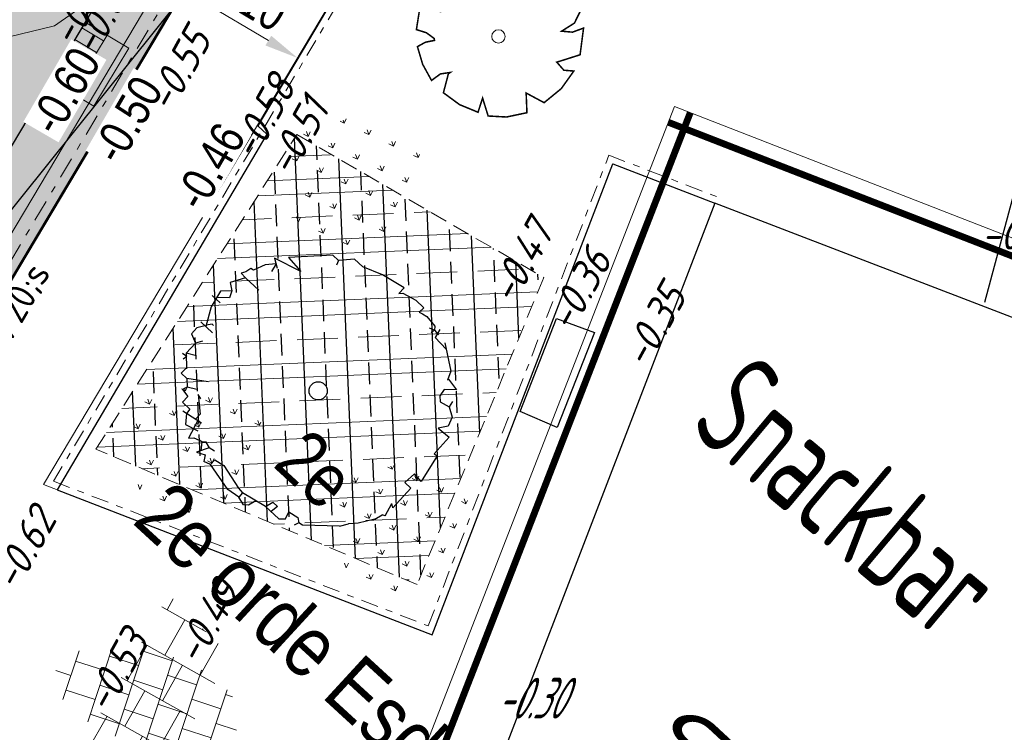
# Model space of a CAD drawing. Header units: metres. Extents: x 111546 to 149831, y 498798 to 507863.
# Tile 953 of 1056: x 111951 to 111966, y 501870 to 501880. Entities that reach past the tile are written whole.
import ezdxf
from ezdxf.enums import TextEntityAlignment as Align

# ---------------------------------------------------------------- set-up
doc = ezdxf.new("R2010")
doc.units = ezdxf.units.M
for name, pattern in [('DASHDOT', [25.4, 12.7, -6.35, 0, -6.35]), ('DASHDOT2', [12.7, 6.35, -3.175, 0, -3.175]), ('DASHED', [19.05, 12.7, -6.35]), ('HIDDEN', [9.525, 6.35, -3.175])]:
    doc.linetypes.add(name, pattern=pattern)
for name, color, linetype in [('0-bs-hoogte dorpel', 130, 'Continuous'), ('0-hoogte mv-bestaand', 253, 'Continuous'), ('0-hoogte mv-nieuw', 2, 'Continuous'), ('0-werkgrens', 210, 'FENCELINE1'), ('1-ontgraven teelaarde tbv grondverbetering bomen', 153, 'Continuous'), ('2-nw- bob-DWA', 20, 'Continuous'), ('2-vw-DWA-streng-volschuimen-PVC 400-', 252, 'RI-VOLSCHUIMEN'), ('3-NW-HV-316010+318010-Afwerken zandbed voor wegfundering en menggranulaat-opp', 20, 'Continuous'), ('3-vw-band-ob 6x20', 30, 'Continuous'), ('3-vw-band-trb-13-15x25', 230, 'Continuous'), ('3-vw-HV-304010-Opbreken tegels-opp', 150, 'AI-KADASTRAAL'), ('4-nw-boom tekst', 7, 'Continuous'), ('B01_HOOFDGEBOUW', 1, 'Continuous'), ('Q26_BOOM', 252, 'Continuous'), ('T10_CULTUUR-SCHEID', 252, 'HIDDEN'), ('V03_KNTTEGELPAD', 252, 'Continuous'), ('Z02_HUISNUMMER', 7, 'Continuous')]:
    doc.layers.add(name, color=color, linetype=linetype)
for name, color, linetype, lineweight in [('0-kadastrale percelen', 253, 'AI-KADASTRAAL', 9), ('2-YY-kolkleiding HWA 125mm', 150, 'Continuous', 15), ('3-nw-arcering-trottoir', 2, 'Continuous', 15), ('3-nw-band-ob 10x20', 7, 'Continuous', 13), ('3-nw-band-ob 10x20-achterkant', 7, 'DASHDOT', 13), ('3-nw-band-trb18-20x20-achterkant-stelspecie', 103, 'DASHDOT2', 15), ('3-nw-band-trb18-20x20-voorkant-stelspecie', 103, 'Continuous', 15), ('3-nw-maatvoering', 181, 'Continuous', 15), ('3-nw-text-20-herinrichting', 7, 'Continuous', 15), ('3-vw-kolk-trottoirkolk', 50, 'Continuous', 13), ('3-vw-verharding', 3, 'Continuous', 15), ('4-bs-gras', 253, 'Continuous', 9), ('4-nw materiaalscheiding-groen', 210, 'DASHED', 13), ('4-nw-boom 2e grootte', 7, 'Continuous', 35), ('4-nw-grondverbetering moerige grond', 94, 'Continuous', 15)]:
    doc.layers.add(name, color=color, linetype=linetype, lineweight=lineweight)
doc.layers.add('3-nw-menggranulaat', color=7, linetype='Continuous', lineweight=13, true_color=0xebebeb)
doc.styles.get("Standard").update_dxf_attribs({"font": 'isocp-ie.shx'})
doc.styles.add('veysel', font='isocp-ie.shx', dxfattribs={"height": 0.1})
doc.styles.add('Zaanstad', font='ARIALN.TTF')
doc.styles.add('Zaanstad 1-200 2.5mm', font='ARIALN.TTF', dxfattribs={"height": 0.5})
doc.styles.add('Zaanstad 1-500 1.8mm', font='ARIALN.TTF', dxfattribs={"height": 0.9})
doc.linetypes.add('AI-KADASTRAAL', pattern='A,5.5,-2,["K",Standard,S=1.8,R=0,X=0,Y=-0.9],-2,5.5,-2,[5,NLCS.SHX,S=0.75,R=0,X=0,Y=0],-2', length=19)
doc.linetypes.add('FENCELINE1', pattern='A,6.35,-2.54,[133,ltypeshp.shx,S=2.54,R=0,X=-2.54,Y=0],-2.54,25.4', length=36.83)
doc.linetypes.add('RI-VOLSCHUIMEN', pattern='A,0,[50,NLCS.SHX,S=0.5,R=0,X=0,Y=0],4', length=4)
doc.dimstyles.new('1-250', dxfattribs={"dimscale": 0.25, "dimtxt": 2, "dimasz": 2, "dimexe": 1, "dimexo": 1, "dimgap": 0.5, "dimtad": 1, "dimzin": 0, "dimdsep": 46, "dimtxsty": 'Zaanstad', "dimcen": 0, "dimclrd": 256, "dimclre": 256, "dimclrt": 256, "dimadec": 0, "dimazin": 0, "dimtfac": 1, "dimtofl": 0, "dimtmove": 0, "dimatfit": 3, "dimfxl": 1, "dimtfill": 1, "dimtolj": 1, "dimtzin": 0, "dimlwd": -1, "dimlwe": -1, "dimarcsym": 0})
pattern_1 = [(294.5164, (112010.33835, 501946.37295), (-0.237547, -0.635902), [0.4, -0.56]), (294.5164, (112010.27896, 501946.21397), (-0.237547, -0.635902), [0.16, -0.8]), (294.5164, (112010.49732, 501946.31356), (-0.237547, -0.635902), [0.16, -0.8])]

# ---------------------------------------------------------------- blocks, each defined once
blk = doc.blocks.new('Q26')
at = {"linetype": 'Continuous', "lineweight": 20, "const_width": 0.0225}
blk.add_lwpolyline([(0.757, 0.516), (1.237, 0.371), (1.308, -0.046), (1.235, -0.463), (0.83, -0.494), (1.061, -0.711), (0.757, -1.022), (0.565, -0.971), (0.395, -0.867), (0.404, -1.032), (0.49, -1.198), (0.163, -1.271), (-0.015, -1.136), (-0.097, -0.929), (-0.141, -1.084), (-0.112, -1.255), (-0.489, -1.131), (-0.532, -0.774), (-0.668, -0.854), (-0.707, -0.996), (-0.927, -0.766), (-1.083, -0.479), (-0.894, -0.246), (-1.181, -0.203), (-1.187, 0.104), (-1.122, 0.367), (-0.847, 0.398), (-1.04, 0.503), (-0.879, 0.749), (-0.663, 0.95), (-0.402, 0.826), (-0.388, 0.795), (-0.382, 0.942), (-0.452, 1.088), (-0.194, 1.172), (0.076, 1.199), (0.118, 1.07), (0.119, 0.935), (0.148, 0.935), (0.252, 1.031), (0.325, 1.167), (0.626, 1.059), (0.6, 0.925), (0.525, 0.78), (0.856, 0.885), (1.105, 0.593), (0.924, 0.584)], close=True, dxfattribs=at)
at = {"linetype": 'Continuous', "lineweight": 20}
blk.add_circle((0.001, -0.001), 0.0983, dxfattribs=at)
blk = doc.blocks.new('tgls')
at = {"linetype": 'Continuous'}
for p, q in [((-1.018, -0.663), (-1.018, 0.575)), ((-0.418, -0.668), (-0.418, 0.573)), ((0.182, -0.673), (0.182, 0.57)), ((0.782, -0.678), (0.782, 0.568)), ((-1.018, 0.329), (-1.552, 0.329)), ((0.182, 0.329), (-0.418, 0.329)), ((1.218, 0.329), (0.782, 0.329)), ((-1.618, 0.029), (-1.635, 0.029)), ((-1.618, -0.658), (-1.618, 0.09)), ((-0.418, 0.029), (-1.018, 0.029)), ((0.782, 0.029), (0.182, 0.029)), ((-1.018, -0.271), (-1.618, -0.271)), ((0.182, -0.271), (-0.418, -0.271)), ((1.382, -0.271), (0.782, -0.271)), ((1.382, -0.682), (1.382, -0.248)), ((-1.618, -0.571), (-1.803, -0.571)), ((-0.418, -0.571), (-1.018, -0.571)), ((0.782, -0.571), (0.182, -0.571)), ((1.473, -0.571), (1.382, -0.571))]:
    blk.add_line(p, q, dxfattribs=at)
blk = doc.blocks.new('straatkolk_M')
at = {"linetype": 'Continuous'}
for p, q in [((-0.404, 0.475), (-0.569, -0.255)), ((0.569, 0.255), (-0.404, 0.475)), ((0.569, 0.255), (0.404, -0.475)), ((0.404, -0.475), (-0.569, -0.255))]:
    blk.add_line(p, q, dxfattribs=at)
blk = doc.blocks.new('Bestaande trottoirkolk')
for points in [[(-0.4, 0.374), (-0.4, 0.748)], [(-0.2, 0.374), (-0.2, 0.748)], [(0, 0.374), (0, 0.748)], [(0.2, 0.374), (0.2, 0.748)], [(0.4, 0.374), (0.4, 0.748)], [(-0.499, 0.374), (0.499, 0.374)]]:
    blk.add_lwpolyline(points)
at = {"rotation": 12.74062106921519}
blk.add_blockref('straatkolk_M', (0, 0.374), dxfattribs=at)
blk = doc.blocks.new('4-boom 2e grootte')
at = {"lineweight": 30}
for p, q in [((-0.46, 1.9), (-0.753, 1.79)), ((-0.094, 1.973), (-0.46, 1.9)), ((-0.094, 1.973), (-0.094, 1.86)), ((-0.094, 1.86), (-0.055, 1.903)), ((-0.055, 1.903), (0.153, 1.955)), ((0.153, 1.955), (0.317, 1.955)), ((0.317, 1.955), (0.308, 1.858)), ((0.362, 1.874), (0.436, 1.891)), ((0.436, 1.891), (0.619, 1.863)), ((-0.918, 1.79), (-1.082, 1.616)), ((-0.753, 1.79), (-0.918, 1.79)), ((0.308, 1.858), (0.362, 1.874)), ((0.656, 1.818), (0.583, 1.79)), ((0.619, 1.863), (0.656, 1.818)), ((0.656, 1.818), (0.647, 1.754)), ((0.656, 1.818), (0.747, 1.808)), ((0.707, 1.878), (0.734, 1.744)), ((0.734, 1.744), (0.973, 1.725)), ((0.894, 1.781), (1.241, 1.534)), ((-1.192, 1.616), (-1.649, 1.15)), ((-1.082, 1.616), (-1.192, 1.616)), ((-1.082, 1.616), (-1.055, 1.543)), ((1.241, 1.534), (1.296, 1.406)), ((1.296, 1.406), (1.296, 1.424)), ((1.296, 1.424), (1.296, 1.406)), ((1.296, 1.424), (1.488, 1.388)), ((1.488, 1.388), (1.351, 1.269)), ((1.351, 1.269), (1.369, 1.159)), ((1.561, 1.223), (1.58, 1.131)), ((-1.376, 1.121), (-1.796, 1.003)), ((-1.649, 1.15), (-1.376, 1.121)), ((1.369, 1.159), (1.433, 1.095)), ((1.433, 1.095), (1.58, 1.131)), ((1.58, 1.131), (1.717, 1.049)), ((1.717, 1.049), (1.763, 0.912)), ((-1.723, 0.958), (-1.832, 0.839)), ((-1.796, 1.003), (-1.668, 0.921)), ((-1.723, 0.958), (-1.695, 0.83)), ((1.763, 0.912), (1.671, 0.789)), ((-1.832, 0.839), (-1.906, 0.665)), ((1.671, 0.789), (1.882, 0.802)), ((1.882, 0.802), (1.882, 0.473)), ((-1.951, 0.656), (-1.97, 0.567)), ((-1.906, 0.665), (-1.951, 0.656)), ((-1.915, 0.5), (-2.034, 0.299)), ((-1.97, 0.567), (-2.006, 0.509)), ((-2.006, 0.509), (-1.915, 0.5)), ((-1.649, 0.5), (-1.915, 0.5)), ((1.882, 0.473), (1.937, 0.482)), ((1.937, 0.482), (2.019, 0.043)), ((-2.034, 0.299), (-1.933, 0.226)), ((-1.933, 0.226), (-2.052, 0.107)), ((-1.933, 0.226), (-1.887, 0.125)), ((-2.052, 0.107), (-1.997, -0.158)), ((-1.887, 0.125), (-2.03, 0)), ((1.872, 0.061), (1.854, -0.131)), ((2.019, 0.043), (1.872, 0.061)), ((-2.098, -0.021), (-1.942, -0.021)), ((1.854, -0.131), (1.973, -0.131)), ((1.973, -0.131), (1.973, -0.524)), ((-1.997, -0.158), (-1.86, -0.424)), ((-1.96, -0.424), (-1.723, -0.424)), ((-1.878, -0.424), (-1.942, -0.524)), ((-1.814, -0.332), (-1.869, -0.406)), ((-1.787, -0.332), (-1.814, -0.332)), ((-1.942, -0.524), (-1.942, -0.643)), ((1.973, -0.689), (1.918, -0.488)), ((1.973, -0.524), (1.918, -0.488)), ((-1.942, -0.643), (-1.805, -0.707)), ((-1.75, -0.616), (-1.805, -0.707)), ((-1.805, -0.707), (-1.805, -0.908)), ((1.891, -0.826), (1.927, -0.707)), ((1.973, -0.689), (1.927, -0.707)), ((-1.668, -0.835), (-1.805, -0.908)), ((1.891, -0.826), (1.754, -1.037)), ((-1.768, -0.936), (-1.842, -0.945)), ((-1.805, -0.908), (-1.649, -1.073)), ((-1.768, -0.936), (-1.778, -1)), ((-1.284, -1), (-1.549, -1.174)), ((-1.659, -1.174), (-1.659, -1.063)), ((1.58, -1.256), (1.653, -1.137)), ((1.754, -1.037), (1.653, -1.137)), ((-1.549, -1.174), (-1.659, -1.174)), ((-1.549, -1.174), (-1.457, -1.265)), ((-1.457, -1.265), (-1.485, -1.338)), ((-1.329, -1.192), (-1.457, -1.265)), ((-1.192, -1.256), (-1.265, -1.238)), ((-1.265, -1.238), (-1.046, -1.43)), ((1.58, -1.256), (1.168, -1.613)), ((-1.485, -1.338), (-1.357, -1.357)), ((-1.357, -1.357), (-1.357, -1.476)), ((-1.046, -1.43), (-1.046, -1.529)), ((-1.357, -1.476), (-1.21, -1.476)), ((-0.945, -1.512), (-1.265, -1.567)), ((-1.21, -1.476), (-1.201, -1.558)), ((-1.201, -1.558), (-1.101, -1.686)), ((-1.009, -1.523), (-0.936, -1.805)), ((0.885, -1.604), (1.04, -1.576)), ((1.04, -1.576), (1.104, -1.622)), ((-1.101, -1.686), (-0.908, -1.631)), ((-0.881, -1.75), (-0.799, -1.723)), ((-0.753, -1.713), (-0.799, -1.723)), ((-0.707, -1.677), (-0.753, -1.713)), ((-0.753, -1.713), (-0.676, -1.819)), ((-0.716, -1.668), (-0.707, -1.677)), ((-0.707, -1.677), (-0.616, -1.704)), ((-0.616, -1.704), (-0.707, -1.878)), ((-0.524, -1.686), (-0.616, -1.704)), ((0.583, -1.778), (0.619, -1.659)), ((0.619, -1.659), (0.711, -1.659)), ((0.711, -1.659), (0.692, -1.778)), ((0.848, -1.778), (0.921, -1.713)), ((0.921, -1.713), (0.885, -1.604)), ((1.104, -1.622), (1.077, -1.695)), ((1.168, -1.613), (1.104, -1.622)), ((-0.936, -1.805), (-0.881, -1.75)), ((-0.707, -1.878), (-0.587, -1.819)), ((-0.587, -1.819), (-0.533, -1.906)), ((-0.433, -1.869), (-0.533, -1.906)), ((-0.433, -1.778), (-0.277, -1.75)), ((-0.433, -1.869), (-0.433, -1.778)), ((0.006, -1.97), (-0.433, -1.869)), ((-0.277, -1.75), (0.107, -1.851)), ((0.107, -1.851), (0.198, -1.86)), ((0.583, -1.778), (0.198, -1.86)), ((0.198, -1.86), (0.198, -1.942)), ((0.418, -1.813), (0.381, -1.933)), ((0.583, -1.778), (0.848, -1.778)), ((0.198, -1.942), (0.006, -1.97)), ((0.326, -1.979), (0.198, -1.942)), ((0.381, -1.933), (0.326, -1.979))]:
    blk.add_line(p, q, dxfattribs=at)
blk.add_circle((0, 0), 0.134, dxfattribs=at)
at = {"layer": '4-nw materiaalscheiding-groen', "color": 7, "style": 'Zaanstad'}
blk.add_text('2e', height=0.8, dxfattribs=at).set_placement((0.242, -1.273))
at = {"layer": '4-nw-boom tekst', "style": 'Zaanstad'}
blk.add_attdef('BOOMSOORT', text='', height=0.9, dxfattribs=at).set_placement((2.061, 1.223), align=Align.BOTTOM_LEFT)
blk = doc.blocks.new('*D467')
at = {"layer": '3-nw-maatvoering', "ltscale": 0.02, "transparency": 16777216}
blk.add_line((111953.869, 501880.589), (111954.814, 501880.027), dxfattribs=at)
for points in [[(111953.911, 501880.661), (111953.826, 501880.518), (111953.439, 501880.845)], [(111954.857, 501880.098), (111954.771, 501879.955), (111955.244, 501879.771)]]:
    blk.add_solid(points, dxfattribs=at)
at = {"layer": 'Defpoints', "color": 0, "ltscale": 0.02, "transparency": 16777216}
for p in [(111953.439, 501880.845), (111955.244, 501879.771), (111955.244, 501879.771)]:
    blk.add_point(p, dxfattribs=at)
at = {"layer": '3-nw-maatvoering', "ltscale": 0.02, "transparency": 16777216, "insert": (111954.536, 501880.635), "char_height": 0.5, "attachment_point": 5, "rotation": 329.241, "style": 'Zaanstad', "bg_fill": 3, "box_fill_scale": 1.1, "bg_fill_color": 9, "bg_fill_true_color": 13158600, "bg_fill_transparency": 0}
blk.add_mtext('\\A1;2.10', dxfattribs=at)

msp = doc.modelspace()

# ---------------------------------------------------------------- hatches: boundary and pattern name
at = {"layer": '1-ontgraven teelaarde tbv grondverbetering bomen', "ltscale": 10}
h = msp.add_hatch(dxfattribs=at)
h.set_pattern_fill('ANSI33', color=256, scale=0.1, angle=90)
h.set_pattern_definition([(92.41437, (111779.7938, 501456.31576), (-0.6344363, -0.0267502), []), (92.41437, (111780.0976, 501456.64635), (-0.6344363, -0.0267502), [0.3175, -0.15875])])
h.paths.add_polyline_path([(111955.2336, 501878.6431), (111958.8689, 501876.5358), (111957.0038, 501872.0181), (111952.2744, 501874.0091)])
at = {"layer": '3-nw-arcering-trottoir'}
h = msp.add_hatch(dxfattribs=at)
h.set_pattern_fill('AVH-TEGEL_300X300_HALFST', color=256, scale=1.5, angle=141.71773, style=0, pattern_type=2)
h.set_pattern_definition([(161.741205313, (-152925.66458, 68017.3184), (-0.49783762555, -0.07268217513), [0.45, -0.45]), (251.74120531, (-152925.6646, 68017.3184), (0.4273429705, -0.1409893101), [])])
edge = h.paths.add_edge_path()
edge.add_ellipse((111953.0346, 501870.3493), major_axis=(-1.3531, 0.3843), ratio=0.488545, start_angle=0, end_angle=360)
at = {"layer": '3-nw-menggranulaat', "ltscale": 0.02}
h = msp.add_hatch(color=256, dxfattribs=at)
h.dxf.hatch_style = 1
edge = h.paths.add_edge_path(flags=17)
edge.add_line((111945.4205, 501891.0356), (111945.6729, 501890.794))
edge.add_line((111945.6729, 501890.794), (111945.6874, 501890.807))
edge.add_line((111945.6874, 501890.807), (111945.7046, 501890.8177))
edge.add_line((111945.7046, 501890.8177), (111945.7238, 501890.8259))
edge.add_line((111945.7238, 501890.8259), (111945.7445, 501890.8318))
edge.add_line((111945.7445, 501890.8318), (111945.7662, 501890.8351))
edge.add_line((111945.7662, 501890.8351), (111945.7883, 501890.836))
edge.add_line((111945.7883, 501890.836), (111945.8102, 501890.8344))
edge.add_line((111945.8102, 501890.8344), (111945.8314, 501890.8303))
edge.add_line((111945.8314, 501890.8303), (111945.8513, 501890.8237))
edge.add_line((111945.8513, 501890.8237), (111945.8693, 501890.8145))
edge.add_line((111945.8693, 501890.8145), (111945.8849, 501890.8028))
edge.add_arc((111943.4234, 501888.1077), 3.65, -30.75903, 47.59341, ccw=False)
edge.add_line((111946.56, 501886.241), (111946.396, 501885.9655))
edge.add_line((111946.396, 501885.9655), (111953.9762, 501881.4542))
edge.add_line((111953.9762, 501881.4542), (111958.2826, 501888.69))
edge.add_line((111958.2826, 501888.69), (111956.8741, 501889.9773))
edge.add_line((111956.8741, 501889.9773), (111951.4568, 501894.3664))
edge.add_line((111951.4568, 501894.3664), (111933.3048, 501910.9454))
edge.add_arc((111934.4175, 501912.1637), 1.65, 137.59341, 227.59341, ccw=False)
edge.add_line((111933.1992, 501913.2764), (111952.7546, 501934.6874))
edge.add_line((111952.7546, 501934.6874), (111952.7652, 501934.6999))
edge.add_line((111952.7652, 501934.6999), (111952.7884, 501934.7244))
edge.add_line((111952.7884, 501934.7244), (111958.8189, 501941.3271))
edge.add_arc((111962.9907, 501937.5168), 5.65, 65.58791, 137.59341, ccw=False)
edge.add_line((111965.3258, 501942.6617), (111990.2953, 501931.3286))
edge.add_line((111990.2953, 501931.3286), (111992.5123, 501928.7742))
edge.add_line((111992.5123, 501928.7742), (111996.2832, 501938.3855))
edge.add_line((111996.2832, 501938.3855), (111993.0828, 501937.6602))
edge.add_line((111993.0828, 501937.6602), (111947.8566, 501958.1872))
edge.add_line((111947.8566, 501958.1872), (111944.1829, 501950.2846))
edge.add_line((111944.1829, 501950.2846), (111946.0273, 501949.4554))
edge.add_arc((111943.3152, 501943.3934), 6.641, -41.72574, 65.89655, ccw=False)
edge.add_line((111948.2716, 501938.9734), (111948.2104, 501938.9056))
edge.add_line((111948.2104, 501938.9056), (111948.1767, 501938.8686))
edge.add_line((111948.1767, 501938.8686), (111919.7385, 501908.7564))
edge.add_line((111919.7385, 501908.7564), (111924.5965, 501904.3126))
edge.add_line((111924.5965, 501904.3126), (111926.7841, 501906.8548))
edge.add_line((111926.7841, 501906.8548), (111926.8718, 501906.9396))
edge.add_arc((111927.9845, 501905.4644), 1.8478, 39.9448, 127.02577, ccw=False)
edge.add_line((111929.4011, 501906.6508), (111929.3935, 501906.5287))
edge.add_line((111929.3935, 501906.5287), (111929.4066, 501906.5141))
edge.add_line((111929.4066, 501906.5141), (111929.4175, 501906.497))
edge.add_line((111929.4175, 501906.497), (111929.426, 501906.4777))
edge.add_line((111929.426, 501906.4777), (111929.4321, 501906.4569))
edge.add_line((111929.4321, 501906.4569), (111929.4359, 501906.4352))
edge.add_line((111929.4359, 501906.4352), (111929.4371, 501906.4131))
edge.add_line((111929.4371, 501906.4131), (111929.4359, 501906.3911))
edge.add_line((111929.4359, 501906.3911), (111929.4321, 501906.3699))
edge.add_line((111929.4321, 501906.3699), (111929.4257, 501906.35))
edge.add_line((111929.4257, 501906.35), (111929.4167, 501906.3319))
edge.add_line((111929.4167, 501906.3319), (111929.338, 501906.2428))
edge.add_line((111929.338, 501906.2428), (111945.4205, 501891.0356))
edge = h.paths.add_edge_path()
edge.add_line((111939.0689, 501884.2217), (111923.2649, 501898.6751))
edge.add_line((111923.2649, 501898.6751), (111923.0035, 501899.3073))
edge.add_line((111923.0035, 501899.3073), (111922.989, 501899.2943))
edge.add_line((111922.989, 501899.2943), (111922.9719, 501899.2837))
edge.add_line((111922.9719, 501899.2837), (111922.9527, 501899.2756))
edge.add_line((111922.9527, 501899.2756), (111922.932, 501899.2699))
edge.add_line((111922.932, 501899.2699), (111922.9104, 501899.2666))
edge.add_line((111922.9104, 501899.2666), (111922.8883, 501899.2659))
edge.add_line((111922.8883, 501899.2659), (111922.8665, 501899.2676))
edge.add_line((111922.8665, 501899.2676), (111922.8453, 501899.2718))
edge.add_line((111922.8453, 501899.2718), (111922.8254, 501899.2785))
edge.add_line((111922.8254, 501899.2785), (111922.8074, 501899.2877))
edge.add_line((111922.8074, 501899.2877), (111922.7918, 501899.2994))
edge.add_line((111922.7918, 501899.2994), (111922.7244, 501899.361))
edge.add_arc((111923.7904, 501900.8134), 1.8016, 142.46827, 233.72181, ccw=False)
edge.add_line((111922.3617, 501901.9109), (111924.5902, 501904.3072))
edge.add_line((111924.5902, 501904.3072), (111919.7344, 501908.7519))
edge.add_line((111919.7344, 501908.7519), (111909.1625, 501897.0827))
edge.add_line((111909.1625, 501897.0827), (111913.8523, 501892.7753))
edge.add_line((111913.8523, 501892.7753), (111915.8761, 501894.9148))
edge.add_arc((111917.0874, 501893.8799), 1.5932, 61.0323, 139.48943, ccw=False)
edge.add_line((111917.8591, 501895.2738), (111918.9555, 501894.4073))
edge.add_line((111918.9555, 501894.4073), (111918.9686, 501894.3928))
edge.add_line((111918.9686, 501894.3928), (111918.9794, 501894.3756))
edge.add_line((111918.9794, 501894.3756), (111918.9879, 501894.3564))
edge.add_line((111918.9879, 501894.3564), (111918.9939, 501894.3357))
edge.add_line((111918.9939, 501894.3357), (111918.9976, 501894.314))
edge.add_line((111918.9976, 501894.314), (111918.9988, 501894.2919))
edge.add_line((111918.9988, 501894.2919), (111918.9974, 501894.27))
edge.add_line((111918.9974, 501894.27), (111918.9936, 501894.2488))
edge.add_line((111918.9936, 501894.2488), (111918.9871, 501894.2289))
edge.add_line((111918.9871, 501894.2289), (111918.9781, 501894.2108))
edge.add_line((111918.9781, 501894.2108), (111918.9664, 501894.1952))
edge.add_line((111918.9664, 501894.1952), (111937.2225, 501877.2639))
edge.add_line((111937.2225, 501877.2639), (111937.3506, 501877.4043))
edge.add_line((111937.3506, 501877.4043), (111937.3651, 501877.4173))
edge.add_line((111937.3651, 501877.4173), (111937.3822, 501877.4279))
edge.add_line((111937.3822, 501877.4279), (111937.4014, 501877.4361))
edge.add_line((111937.4014, 501877.4361), (111937.4221, 501877.4419))
edge.add_line((111937.4221, 501877.4419), (111937.4437, 501877.4452))
edge.add_line((111937.4437, 501877.4452), (111937.4658, 501877.446))
edge.add_line((111937.4658, 501877.446), (111937.4876, 501877.4444))
edge.add_line((111937.4876, 501877.4444), (111937.5088, 501877.4403))
edge.add_line((111937.5088, 501877.4403), (111937.5286, 501877.4336))
edge.add_line((111937.5286, 501877.4336), (111937.5466, 501877.4245))
edge.add_line((111937.5466, 501877.4245), (111937.5622, 501877.4128))
edge.add_line((111937.5622, 501877.4128), (111938.7544, 501876.3239))
edge.add_arc((111936.2929, 501873.6289), 3.65, -30.75903, 47.59341, ccw=False)
edge.add_line((111939.4294, 501871.7622), (111938.385, 501870.0074))
edge.add_arc((111935.2485, 501871.8741), 3.65, 245.34011, 329.24097, ccw=False)
edge.add_line((111933.7256, 501868.557), (111929.0206, 501864.0685))
edge.add_arc((111924.456, 501860.7388), 5.65, -42.41791, 36.11015, ccw=False)
edge.add_line((111928.6271, 501856.9276), (111889.9448, 501814.5917))
edge.add_line((111889.9448, 501814.5917), (111889.9191, 501814.5632))
edge.add_line((111889.9191, 501814.5632), (111886.2337, 501810.5301))
edge.add_arc((111888.7069, 501808.2704), 3.35, 137.58209, 197.54111)
edge.add_line((111885.5126, 501807.2607), (111890.1896, 501792.4643))
edge.add_arc((111884.8023, 501790.7615), 5.65, -42.58489, 17.54111, ccw=False)
edge.add_line((111888.9623, 501786.9382), (111860.4469, 501755.9116))
edge.add_line((111860.4469, 501755.9116), (111859.2031, 501754.8538))
edge.add_arc((111856.663, 501757.1884), 3.45, 227.41511, 317.41511, ccw=False)
edge.add_line((111854.3284, 501754.6482), (111853.4568, 501755.1777))
edge.add_line((111853.4568, 501755.1777), (111841.6617, 501766.0181))
edge.add_line((111841.6617, 501766.0181), (111839.7535, 501767.7719))
edge.add_line((111839.7535, 501767.7719), (111835.8964, 501763.5751))
edge.add_line((111835.8964, 501763.5751), (111836.3161, 501763.1893))
edge.add_line((111836.3161, 501763.1893), (111876.9192, 501725.8727))
edge.add_line((111876.9192, 501725.8727), (111896.1196, 501708.2263))
edge.add_line((111896.1196, 501708.2263), (111899.9767, 501712.4231))
edge.add_line((111899.9767, 501712.4231), (111865.4492, 501744.1559))
edge.add_line((111865.4492, 501744.1559), (111865.3726, 501744.498))
edge.add_arc((111868.3838, 501747.7744), 4.45, 137.6472, 227.41511, ccw=False)
edge.add_line((111865.0952, 501750.7724), (111898.3784, 501787.2824))
edge.add_arc((111895.9027, 501789.5392), 3.35, 317.64716, 383.53609)
edge.add_line((111898.974, 501790.877), (111897.9326, 501793.2678))
edge.add_line((111897.9326, 501793.2678), (111893.2508, 501804.0168))
edge.add_arc((111897.6973, 501805.9535), 4.85, 137.58209, 203.53609, ccw=False)
edge.add_line((111894.1169, 501809.225), (111896.1368, 501811.4357))
edge.add_line((111896.1368, 501811.4357), (111933.9229, 501852.7908))
edge.add_arc((111938.094, 501848.9797), 5.65, 58.6164, 137.58209, ccw=False)
edge.add_line((111941.0363, 501853.8031), (111953.1191, 501846.4325))
edge.add_line((111953.1191, 501846.4325), (111956.6082, 501852.1523))
edge.add_line((111956.6082, 501852.1523), (111946.6541, 501858.2243))
edge.add_arc((111949.5965, 501863.0477), 5.65, 149.24097, 238.6164, ccw=False)
edge.add_line((111944.7413, 501865.9373), (111953.9493, 501881.412))
edge.add_line((111953.9493, 501881.412), (111946.3755, 501885.9311))
edge.add_line((111946.3755, 501885.9311), (111945.5156, 501884.4862))
edge.add_arc((111942.3791, 501886.3529), 3.65, 227.59341, 329.24097, ccw=False)
edge.add_line((111939.9176, 501883.6579), (111939.889, 501883.6834))
edge.add_line((111939.889, 501883.6834), (111939.8577, 501883.7108))
edge.add_line((111939.8577, 501883.7108), (111939.7902, 501883.77))
edge.add_line((111939.7902, 501883.77), (111939.7218, 501883.8337))
edge.add_line((111939.7218, 501883.8337), (111939.6895, 501883.8666))
edge.add_line((111939.6895, 501883.8666), (111939.6596, 501883.8999))
edge.add_line((111939.6596, 501883.8999), (111939.6328, 501883.9333))
edge.add_line((111939.6328, 501883.9333), (111939.6101, 501883.9666))
edge.add_line((111939.6101, 501883.9666), (111939.5924, 501883.9996))
edge.add_line((111939.5924, 501883.9996), (111939.5804, 501884.032))
edge.add_line((111939.5804, 501884.032), (111939.5751, 501884.0637))
edge.add_line((111939.5751, 501884.0637), (111939.5772, 501884.0942))
edge.add_line((111939.5772, 501884.0942), (111939.5814, 501884.109))
edge.add_line((111939.5814, 501884.109), (111939.5877, 501884.1235))
edge.add_line((111939.5877, 501884.1235), (111939.5963, 501884.1376))
edge.add_line((111939.5963, 501884.1376), (111939.3596, 501884.0053))
edge.add_line((111939.3596, 501884.0053), (111939.0689, 501884.2217))
edge = h.paths.add_edge_path(flags=17)
edge.add_line((111933.0577, 501869.1111), (111912.895, 501887.549))
edge.add_line((111912.895, 501887.549), (111912.8805, 501887.5359))
edge.add_line((111912.8805, 501887.5359), (111912.8633, 501887.5253))
edge.add_line((111912.8633, 501887.5253), (111912.8441, 501887.517))
edge.add_line((111912.8441, 501887.517), (111912.8234, 501887.5112))
edge.add_line((111912.8234, 501887.5112), (111912.8017, 501887.5079))
edge.add_line((111912.8017, 501887.5079), (111912.7796, 501887.507))
edge.add_line((111912.7796, 501887.507), (111912.7577, 501887.5086))
edge.add_line((111912.7577, 501887.5086), (111912.7366, 501887.5127))
edge.add_line((111912.7366, 501887.5127), (111912.7167, 501887.5193))
edge.add_line((111912.7167, 501887.5193), (111912.6986, 501887.5285))
edge.add_line((111912.6986, 501887.5285), (111912.683, 501887.5402))
edge.add_line((111912.683, 501887.5402), (111912.2714, 501887.9162))
edge.add_arc((111913.4223, 501889.4072), 1.8836, 145.26236, 232.33447, ccw=False)
edge.add_line((111911.8745, 501890.4805), (111913.8494, 501892.7722))
edge.add_line((111913.8494, 501892.7722), (111909.1549, 501897.0744))
edge.add_line((111909.1549, 501897.0744), (111901.8785, 501889.0129))
edge.add_line((111901.8785, 501889.0129), (111928.2662, 501864.9107))
edge.add_arc((111924.456, 501860.7388), 5.65, 37.7584, 47.59468, ccw=False)
edge.add_line((111928.9229, 501864.1984), (111933.6754, 501868.5805))
edge.add_arc((111935.2485, 501871.8741), 3.65, 233.53134, 244.47053, ccw=False)
edge.add_line((111933.079, 501868.9388), (111933.0701, 501868.9465))
edge.add_line((111933.0701, 501868.9465), (111933.0624, 501868.9556))
edge.add_line((111933.0624, 501868.9556), (111933.0558, 501868.9659))
edge.add_line((111933.0558, 501868.9659), (111933.0502, 501868.9772))
edge.add_line((111933.0502, 501868.9772), (111933.0458, 501868.9893))
edge.add_line((111933.0458, 501868.9893), (111933.0424, 501869.0021))
edge.add_line((111933.0424, 501869.0021), (111933.039, 501869.0288))
edge.add_line((111933.039, 501869.0288), (111933.0399, 501869.056))
edge.add_line((111933.0399, 501869.056), (111933.0451, 501869.0822))
edge.add_line((111933.0451, 501869.0822), (111933.0493, 501869.0944))
edge.add_line((111933.0493, 501869.0944), (111933.0545, 501869.1059))
edge.add_line((111933.0545, 501869.1059), (111933.0608, 501869.1163))
edge.add_line((111933.0608, 501869.1163), (111933.0682, 501869.1256))
edge.add_line((111933.0682, 501869.1256), (111933.0577, 501869.1111))
edge = h.paths.add_edge_path()
edge.add_line((111992.5179, 501928.7676), (111994.7292, 501926.2197))
edge.add_line((111994.7292, 501926.2197), (111992.7618, 501920.8852))
edge.add_line((111992.7618, 501920.8852), (111990.9535, 501916.2577))
edge.add_line((111990.9535, 501916.2577), (111987.3966, 501907.1552))
edge.add_line((111987.3966, 501907.1552), (111984.5685, 501905.9622))
edge.add_line((111984.5685, 501905.9622), (111979.6175, 501893.2924))
edge.add_line((111979.6175, 501893.2924), (111980.8658, 501890.4421))
edge.add_line((111980.8658, 501890.4421), (111966.3394, 501853.2677))
edge.add_arc((112199.3326, 501762.2227), 250.15, 158.656294, 158.959504)
edge.add_line((111965.8609, 501852.0335), (111958.2211, 501851.1683))
edge.add_line((111958.2211, 501851.1683), (111956.6509, 501852.1262))
edge.add_line((111956.6509, 501852.1262), (111953.1617, 501846.4064))
edge.add_line((111953.1617, 501846.4064), (111954.801, 501845.4065))
edge.add_line((111954.801, 501845.4065), (111961.2929, 501839.1012))
edge.add_arc((112172.9168, 501770.2756), 222.5345, 161.984141, 163.432257)
edge.add_line((111959.6211, 501833.7311), (111947.8873, 501794.3967))
edge.add_arc((111619.3818, 501892.3933), 342.8107, 334.016078, 343.389614, ccw=False)
edge.add_line((111927.5402, 501742.2014), (111914.6403, 501718.2034))
edge.add_arc((111619.3446, 501892.406), 342.85, 327.803063, 329.462534, ccw=False)
edge.add_line((111909.4717, 501709.7249), (111902.159, 501710.4174))
edge.add_line((111902.159, 501710.4174), (111900.0135, 501712.3893))
edge.add_line((111900.0135, 501712.3893), (111896.1564, 501708.1925))
edge.add_line((111896.1564, 501708.1925), (111898.3692, 501706.1588))
edge.add_line((111898.3692, 501706.1588), (111901.9376, 501698.2777))
edge.add_arc((111620.0913, 501891.8095), 341.8946, 319.976566, 325.524268, ccw=False)
edge.add_line((111881.9079, 501671.9368), (111875.8132, 501664.6874))
edge.add_line((111875.8132, 501664.6874), (111881.8015, 501659.8582))
edge.add_line((111881.8015, 501659.8582), (111887.6852, 501667.154))
edge.add_arc((111619.6416, 501892.2362), 350.0133, 319.979072, 330.881819)
edge.add_line((111925.4195, 501721.9153), (111934.2415, 501738.8209))
edge.add_arc((111619.6416, 501892.2362), 350.0133, 334.00373, 336.636623)
edge.add_line((111940.9568, 501753.4345), (111946.615, 501767.3333))
edge.add_arc((111619.5305, 501892.3164), 350.15, 339.087525, 343.389614)
edge.add_line((111955.069, 501792.2218), (111966.8024, 501831.5546))
edge.add_arc((112199.5184, 501762.133), 242.85, 158.656294, 163.389614, ccw=False)
edge.add_line((111973.3246, 501850.5211), (111996.8969, 501910.8449))
edge.add_line((111996.8969, 501910.8449), (111999.7725, 501918.2039))
edge.add_line((111999.7725, 501918.2039), (112014.2094, 501957.3484))
edge.add_line((112014.2094, 501957.3484), (112017.327, 501965.8015))
edge.add_line((112017.327, 501965.8015), (112023.9953, 501969.4553))
edge.add_line((112023.9953, 501969.4553), (112025.9918, 501974.4606))
edge.add_line((112025.9918, 501974.4606), (112023.5855, 501976.2269))
edge.add_line((112023.5855, 501976.2269), (112024.3517, 501978.5545))
edge.add_line((112024.3517, 501978.5545), (112022.3088, 501979.3064))
edge.add_line((112022.3088, 501979.3064), (112022.8152, 501980.6823))
edge.add_line((112022.8152, 501980.6823), (112015.7803, 501983.2979))
edge.add_line((112015.7803, 501983.2979), (112012.7309, 501975.0297))
edge.add_line((112012.7309, 501975.0297), (111999.4836, 501939.1108))
edge.add_line((111999.4836, 501939.1108), (111996.2923, 501938.3876))
edge.add_line((111996.2923, 501938.3876), (111992.5179, 501928.7676))
edge = h.paths.add_edge_path()
edge.add_line((112022.6664, 501569.4539), (112021.9525, 501567.8914))
edge.add_arc((112022.5437, 501567.6213), 0.65, 155.44535, 245.26702)
edge.add_line((112022.2718, 501567.0309), (112030.4099, 501563.2821))
edge.add_arc((112030.6818, 501563.8725), 0.65, 245.26702, 335.61275)
edge.add_line((112031.2738, 501563.6041), (112031.7526, 501564.6357))
edge.add_line((112031.7526, 501564.6357), (112037.7391, 501577.621))
edge.add_line((112037.7391, 501577.621), (112039.5258, 501581.518))
edge.add_line((112039.5258, 501581.518), (112043.4029, 501579.7321))
edge.add_line((112043.4029, 501579.7321), (112042.2053, 501577.1324))
edge.add_arc((112042.7957, 501576.8604), 0.65, 155.26702, 244.8963)
edge.add_line((112042.5199, 501576.2718), (112043.6841, 501575.7264))
edge.add_line((112043.6841, 501575.7264), (112037.3742, 501562.0284))
edge.add_line((112037.3742, 501562.0284), (112036.9034, 501561.0065))
edge.add_arc((112037.4938, 501560.7346), 0.65, 155.26702, 245.26702)
edge.add_line((112037.2219, 501560.1442), (112070.2963, 501544.9086))
edge.add_line((112070.2963, 501544.9086), (112090.0758, 501535.7972))
edge.add_line((112090.0758, 501535.7972), (112106.9799, 501528.0104))
edge.add_line((112106.9799, 501528.0104), (112102.6804, 501518.6766))
edge.add_line((112102.6804, 501518.6766), (112096.6219, 501521.4671))
edge.add_line((112096.6219, 501521.4671), (112098.0341, 501524.5333))
edge.add_line((112098.0341, 501524.5333), (112072.1423, 501536.474))
edge.add_line((112072.1423, 501536.474), (112068.2561, 501528.0329))
edge.add_line((112068.2561, 501528.0329), (112094.1523, 501516.1055))
edge.add_line((112094.1523, 501516.1055), (112096.6009, 501521.4217))
edge.add_line((112096.6009, 501521.4217), (112102.6595, 501518.6312))
edge.add_line((112102.6595, 501518.6312), (112097.7794, 501508.0373))
edge.add_line((112097.7794, 501508.0373), (112065.7267, 501522.8023))
edge.add_line((112065.7267, 501522.8023), (112072.124, 501536.69))
edge.add_line((112072.124, 501536.69), (112023.5558, 501559.0627))
edge.add_arc((112021.6103, 501554.8393), 4.65, 65.26702, 155.26702)
edge.add_line((112017.3868, 501556.7848), (112004.8207, 501529.5055))
edge.add_line((112004.8207, 501529.5055), (111991.5629, 501500.7245))
edge.add_line((111991.5629, 501500.7245), (111991.191, 501493.9811))
edge.add_line((111991.191, 501493.9811), (111981.4392, 501500.8561))
edge.add_line((111981.4392, 501500.8561), (111985.3353, 501503.2189))
edge.add_line((111985.3353, 501503.2189), (111995.4999, 501525.2871))
edge.add_line((111995.4999, 501525.2871), (112013.4446, 501564.2406))
edge.add_line((112013.4446, 501564.2406), (112022.0681, 501582.9609))
edge.add_line((112022.0681, 501582.9609), (112027.6993, 501580.3669))
edge.add_line((112027.6993, 501580.3669), (112027.4871, 501579.9062))
edge.add_line((112027.4871, 501579.9062), (112022.6664, 501569.4539))
at = {"layer": '3-vw-HV-304010-Opbreken tegels-opp', "ltscale": 0.01}
h = msp.add_hatch(dxfattribs=at)
h.set_pattern_fill('GOST_GLASS', color=256, scale=0.08)
h.set_pattern_definition(pattern_1)
h.paths.add_polyline_path([(111961.8085, 501873.7016), (111966.3751, 501869.8801), (111967.7782, 501871.5568), (111963.2116, 501875.3783)], flags=9)
h = msp.add_hatch(dxfattribs=at)
h.set_pattern_fill('GOST_GLASS', color=256, scale=0.08)
h.set_pattern_definition(pattern_1)
h.paths.add_polyline_path([(111958.0334, 501869.9731), (111959.3243, 501869.8413), (111959.7195, 501870.6889), (111958.4287, 501870.8207)], flags=9)
h = msp.add_hatch(dxfattribs=at)
h.set_pattern_fill('GOST_GLASS', color=256, scale=0.08)
h.set_pattern_definition(pattern_1)
h.paths.add_polyline_path([(111962.244, 501868.8253), (111962.6746, 501869.942), (111960.6798, 501870.7111), (111960.2492, 501869.5944)], flags=9)
at = {"layer": '4-bs-gras'}
h = msp.add_hatch(dxfattribs=at)
h.set_pattern_fill('AGR-KRUIDEN', color=256, scale=0.04, pattern_type=2)
h.set_pattern_definition([(110.0468, (111934.6315, 501866.22043), (-0.3626612, 0.1687508), [0.075, -0.4906854]), (65.0468, (111934.6315, 501866.22043), (-0.362661, 0.168751), [0.075, -0.325]), (155.0468, (111934.6315, 501866.22043), (-0.168751, -0.362661), [0.075, -0.325])])
h.paths.add_polyline_path([(111957.0475, 501878.4152), (111956.3306, 501879.0073), (111955.6758, 501878.7684), (111955.1026, 501878.7634), (111955.1115, 501877.7527), (111955.4125, 501876.9278), (111956.3426, 501876.9843), (111956.7778, 501877.4896), (111956.9645, 501877.69)])
h = msp.add_hatch(dxfattribs=at)
h.set_pattern_fill('AGR-KRUIDEN', color=256, scale=0.04, pattern_type=2)
h.set_pattern_definition([(110.0468, (111932.2967, 501862.27808), (-0.3626612, 0.1687508), [0.075, -0.4906854]), (65.0468, (111932.2967, 501862.2781), (-0.362661, 0.168751), [0.075, -0.325]), (155.0468, (111932.2967, 501862.2781), (-0.168751, -0.362661), [0.075, -0.325])])
h.paths.add_polyline_path([(111954.7127, 501874.4728), (111953.9958, 501875.065), (111953.341, 501874.826), (111952.7678, 501874.821), (111952.7767, 501873.8104), (111953.0777, 501872.9854), (111954.0078, 501873.042), (111954.443, 501873.5473), (111954.6297, 501873.7476)])
h = msp.add_hatch(dxfattribs=at)
h.set_pattern_fill('AGR-KRUIDEN', color=256, scale=0.04, pattern_type=2)
h.set_pattern_definition([(110.0468, (111935.33587, 501861.12397), (-0.3626612, 0.1687508), [0.075, -0.4906854]), (65.0468, (111935.33587, 501861.12397), (-0.362661, 0.168751), [0.075, -0.325]), (155.0468, (111935.33587, 501861.12397), (-0.168751, -0.362661), [0.075, -0.325])])
h.paths.add_polyline_path([(111957.7518, 501873.3187), (111957.0349, 501873.9108), (111956.3802, 501873.6719), (111955.807, 501873.6669), (111955.8158, 501872.6563), (111956.1169, 501871.8313), (111957.047, 501871.8879), (111957.4822, 501872.3932), (111957.6688, 501872.5935)])
at = {"layer": '4-nw-grondverbetering moerige grond', "ltscale": 0.03}
h = msp.add_hatch(dxfattribs=at)
h.set_pattern_fill('ACO-BETON_IN HET WERK GESTORT', color=256, scale=0.6, pattern_type=2)
h.set_pattern_definition([(2.41510507, (0, 0), (-0.0379251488, 0.89920058), []), (2.41510507, (0.5789, -0.5321), (-0.0379251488, 0.89920058), [0.6, -0.3]), (2.41510507, (0.2209, -0.203), (-0.0379251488, 0.89920058), [])])
h.paths.add_polyline_path([(111955.2336, 501878.6431), (111958.8689, 501876.5358), (111957.0038, 501872.0181), (111952.2744, 501874.0091)])

# ---------------------------------------------------------------- linework, layer by layer
at = {"layer": '0-kadastrale percelen', "ltscale": 0.25}
msp.add_line((111960.793, 501879.057), (111955.716, 501866.01), dxfattribs=at)
msp.add_lwpolyline([(111955.716, 501866.01), (111966.899, 501861.657), (111971.977, 501874.704), (111960.793, 501879.057)], dxfattribs=at)
at = {"layer": '0-werkgrens', "ltscale": 0.1, "const_width": 0.1}
for points in [[(111961.026, 501878.9663), (111955.949, 501865.9193)], [(111955.8067, 501866.243), (111966.7567, 501861.9807), (111971.6533, 501874.5617), (111960.7023, 501878.824)]]:
    msp.add_lwpolyline(points, dxfattribs=at)
at = {"layer": '2-vw-DWA-streng-volschuimen-PVC 400-', "ltscale": 0.2, "flags": 128}
msp.add_lwpolyline([(111957.5834, 501885.7154), (111950.3458, 501876.6878)], dxfattribs=at)
at = {"layer": '3-nw-band-ob 10x20', "ltscale": 0.02}
for points in [[(111951.504, 501873.4875), (111962.8348, 501892.5261)], [(111957.225, 501871.276), (111959.885, 501878.21), (111961.3879, 501877.6318)], [(111951.504, 501873.4875), (111957.2256, 501871.2775)]]:
    msp.add_lwpolyline(points, dxfattribs=at)
at = {"layer": '3-nw-band-ob 10x20-achterkant', "ltscale": 0.02}
for points in [[(111951.6505, 501873.5381), (111962.9208, 501892.4749)], [(111957.1681, 501871.4069), (111959.8275, 501878.3393), (111961.4238, 501877.7251)], [(111951.6505, 501873.5381), (111957.1681, 501871.4069)], [(111957.1316, 501871.3118), (111957.1323, 501871.3135)], [(111957.2614, 501871.3709), (111957.2616, 501871.3708)]]:
    msp.add_lwpolyline(points, dxfattribs=at)
at = {"layer": '3-nw-band-trb18-20x20-achterkant-stelspecie', "ltscale": 0.05}
msp.add_lwpolyline([(111958.2455, 501850.9778), (111946.576, 501858.0963, -0.4110244), (111944.6124, 501866.014), (111955.3625, 501884.0769)], format="xyb", dxfattribs=at)
at = {"layer": '3-nw-band-trb18-20x20-voorkant-stelspecie'}
msp.add_lwpolyline([(111944.4405, 501866.1163), (111955.1907, 501884.1792)], dxfattribs=at)
at = {"layer": '3-vw-band-ob 6x20', "ltscale": 0.05}
msp.add_lwpolyline([(111966.161, 501889.446), (111962.823, 501892.537), (111954.657, 501878.771), (111954.79, 501878.648), (111951.707, 501873.409), (111957.225, 501871.276), (111959.885, 501878.21), (111961.388, 501877.632)], dxfattribs=at)
at = {"layer": '3-vw-band-trb-13-15x25', "ltscale": 0.1}
msp.add_lwpolyline([(111943.386, 501865.625), (111957.353, 501889.093), (111956.712, 501889.662)], dxfattribs=at)
at = {"layer": '4-nw materiaalscheiding-groen', "ltscale": 0.02}
msp.add_lwpolyline([(111955.2336, 501878.6431), (111958.8689, 501876.5358), (111957.0038, 501872.0181), (111952.2744, 501874.0091)], close=True, dxfattribs=at)
at = {"layer": 'B01_HOOFDGEBOUW'}
msp.add_lwpolyline([(111966.822, 501865.394), (111968.254, 501869.118), (111969.088, 501869.054), (111969.466, 501870.034), (111968.792, 501870.517), (111970.227, 501874.234), (111961.388, 501877.632), (111956.554, 501865.068), (111965.395, 501861.666)], close=True, dxfattribs=at)
at = {"layer": 'T10_CULTUUR-SCHEID'}
msp.add_lwpolyline([(111965.36, 501876.176), (111966.336, 501879.809), (111964.621, 501885.89), (111966.161, 501889.446)], dxfattribs=at)
at = {"layer": 'V03_KNTTEGELPAD'}
msp.add_lwpolyline([(111959.058, 501875.932), (111959.615, 501875.728), (111959.068, 501874.327), (111958.522, 501874.567)], close=True, dxfattribs=at)

# ---------------------------------------------------------------- block references
at = {"layer": '3-vw-kolk-trottoirkolk', "rotation": 58.95691234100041}
msp.add_blockref('Bestaande trottoirkolk', (111952.5035, 501879.4861), dxfattribs=at)
at = {"layer": '3-vw-verharding', "rotation": 240.5713282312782}
msp.add_blockref('tgls', (111953.0257, 501869.9564), dxfattribs=at)
at = {"layer": '4-nw-boom 2e grootte'}
ref = msp.add_blockref('4-boom 2e grootte', (111955.548, 501874.8686), dxfattribs=dict(at, rotation=317.4143730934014))
ref.add_attrib('BOOMSOORT', '2e orde Esdoorn;  Acer campestre Elsrijk', dxfattribs={"layer": '4-nw-boom tekst', "height": 0.9, "rotation": 317.41437, "style": 'Zaanstad'}).set_placement((111952.611, 501872.7329), align=Align.BOTTOM_LEFT)
at = {"layer": 'Q26_BOOM', "rotation": 100.7604692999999}
msp.add_blockref('Q26', (111958.201, 501880.087), dxfattribs=at)

# ---------------------------------------------------------------- texts
at = {"layer": '0-bs-hoogte dorpel', "oblique": 25, "width": 0.6}
msp.add_text('-0.30', height=0.6, rotation=360, dxfattribs=at).set_placement((111958.6542, 501870.0433), align=Align.CENTER)
at = {"layer": '0-hoogte mv-bestaand', "style": 'veysel', "oblique": 15}
for s, rotation, p in [('-0.73', 61, (111952.2505, 501880.4452)), ('-0.63', 61, (111952.569, 501880.3112)), ('-0.55', 61, (111953.6862, 501879.4858)), ('-0.58', 61, (111954.9246, 501878.7894)), ('-0.51', 61, (111955.4408, 501878.5041)), ('-0.47', 61, (111958.7302, 501876.6612)), ('-0.50', 360, (111965.9348, 501876.9502)), ('-0.36', 61, (111959.5827, 501876.2499)), ('-0.35', 61, (111960.6845, 501875.7157)), ('-0.62', 61, (111951.4117, 501872.4314)), ('-0.49', 61, (111954.1023, 501871.3533)), ('-0.53', 61, (111952.7678, 501870.6338))]:
    msp.add_text(s, height=0.45, rotation=rotation, dxfattribs=at).set_placement(p, align=Align.CENTER)
at = {"layer": '2-nw- bob-DWA', "style": 'Zaanstad 1-500 1.8mm'}
msp.add_text('-2.27', height=0.75, rotation=331.43743, dxfattribs=at).set_placement((111967.2042, 501880.7099), align=Align.TOP_RIGHT)
at = {"layer": 'Z02_HUISNUMMER', "linetype": 'DASHDOT', "width": 0.664916}
for s, rotation, p in [('Snackbar', 320.07612, (111960.9711, 501874.3093)), ('2', 68.91547, (111962.065, 501869.143))]:
    msp.add_text(s, height=1.5, rotation=rotation, dxfattribs=at).set_placement(p)

# ---------------------------------------------------------------- next in the draw order: texts
at = {"layer": '3-nw-text-20-herinrichting', "color": 0, "insert": (111950.6151, 501874.797), "char_height": 0.408319, "attachment_point": 7, "rotation": 60.1613, "style": 'veysel', "bg_fill": 3, "box_fill_scale": 1.1, "bg_fill_color": 9, "bg_fill_true_color": 13158600, "bg_fill_transparency": 0}
msp.add_mtext('\\A1;{\\C256;tb18/20;s}', dxfattribs=at)

# ---------------------------------------------------------------- next in the draw order: dimensions: what is measured, and where the dimension line sits
at = {"layer": '3-nw-maatvoering', "ltscale": 0.02}
dim = msp.add_aligned_dim(p1=(111953.439, 501880.8448), p2=(111955.2436, 501879.7708), distance=0, dimstyle='1-250', dxfattribs=at)
dim.commit()
dim.dimension.update_dxf_attribs({"geometry": '*D467', "text_midpoint": (111954.5357, 501880.6346)})

# ---------------------------------------------------------------- next in the draw order: linework, layer by layer
at = {"layer": '2-YY-kolkleiding HWA 125mm', "ltscale": 0.06, "elevation": 0}
msp.add_lwpolyline([(111954.7383, 501882.3947), (111951.6679, 501880.2434), (111943.0393, 501878.1551)], dxfattribs=at)
at = {"layer": '3-NW-HV-316010+318010-Afwerken zandbed voor wegfundering en menggranulaat-opp', "const_width": 0.04}
msp.add_lwpolyline([(111946.6541, 501858.2243, -0.4110244), (111944.7413, 501865.9373), (111953.9493, 501881.412), (111946.3755, 501885.9311), (111945.5156, 501884.4862, -0.4750892), (111939.9176, 501883.6579)], format="xyb", dxfattribs=at)

# ---------------------------------------------------------------- next in the draw order: texts
at = {"layer": '0-hoogte mv-nieuw', "insert": (111951.7139, 501878.5935), "char_height": 0.5, "attachment_point": 7, "rotation": 59.86906, "style": 'Zaanstad 1-200 2.5mm', "bg_fill": 3, "box_fill_scale": 1.1, "bg_fill_color": 9, "bg_fill_true_color": 13158600, "bg_fill_transparency": 0}
msp.add_mtext('\\A1;-0.60', dxfattribs=at)

# ---------------------------------------------------------------- next in the draw order: texts
at = {"layer": '0-hoogte mv-nieuw', "insert": (111952.632, 501878.1704), "char_height": 0.5, "attachment_point": 7, "rotation": 59.86906, "style": 'Zaanstad 1-200 2.5mm', "bg_fill": 3, "box_fill_scale": 1.1, "bg_fill_color": 9, "bg_fill_true_color": 13158600, "bg_fill_transparency": 0}
msp.add_mtext('\\A1;-0.50', dxfattribs=at)

# ---------------------------------------------------------------- next in the draw order: texts
at = {"layer": '0-hoogte mv-nieuw', "insert": (111953.8455, 501877.481), "char_height": 0.5, "attachment_point": 7, "rotation": 59.86906, "style": 'Zaanstad 1-200 2.5mm', "bg_fill": 3, "box_fill_scale": 1.1, "bg_fill_color": 9, "bg_fill_true_color": 13158600, "bg_fill_transparency": 0}
msp.add_mtext('\\A1;-0.46', dxfattribs=at)

doc.saveas('drawing.dxf')
